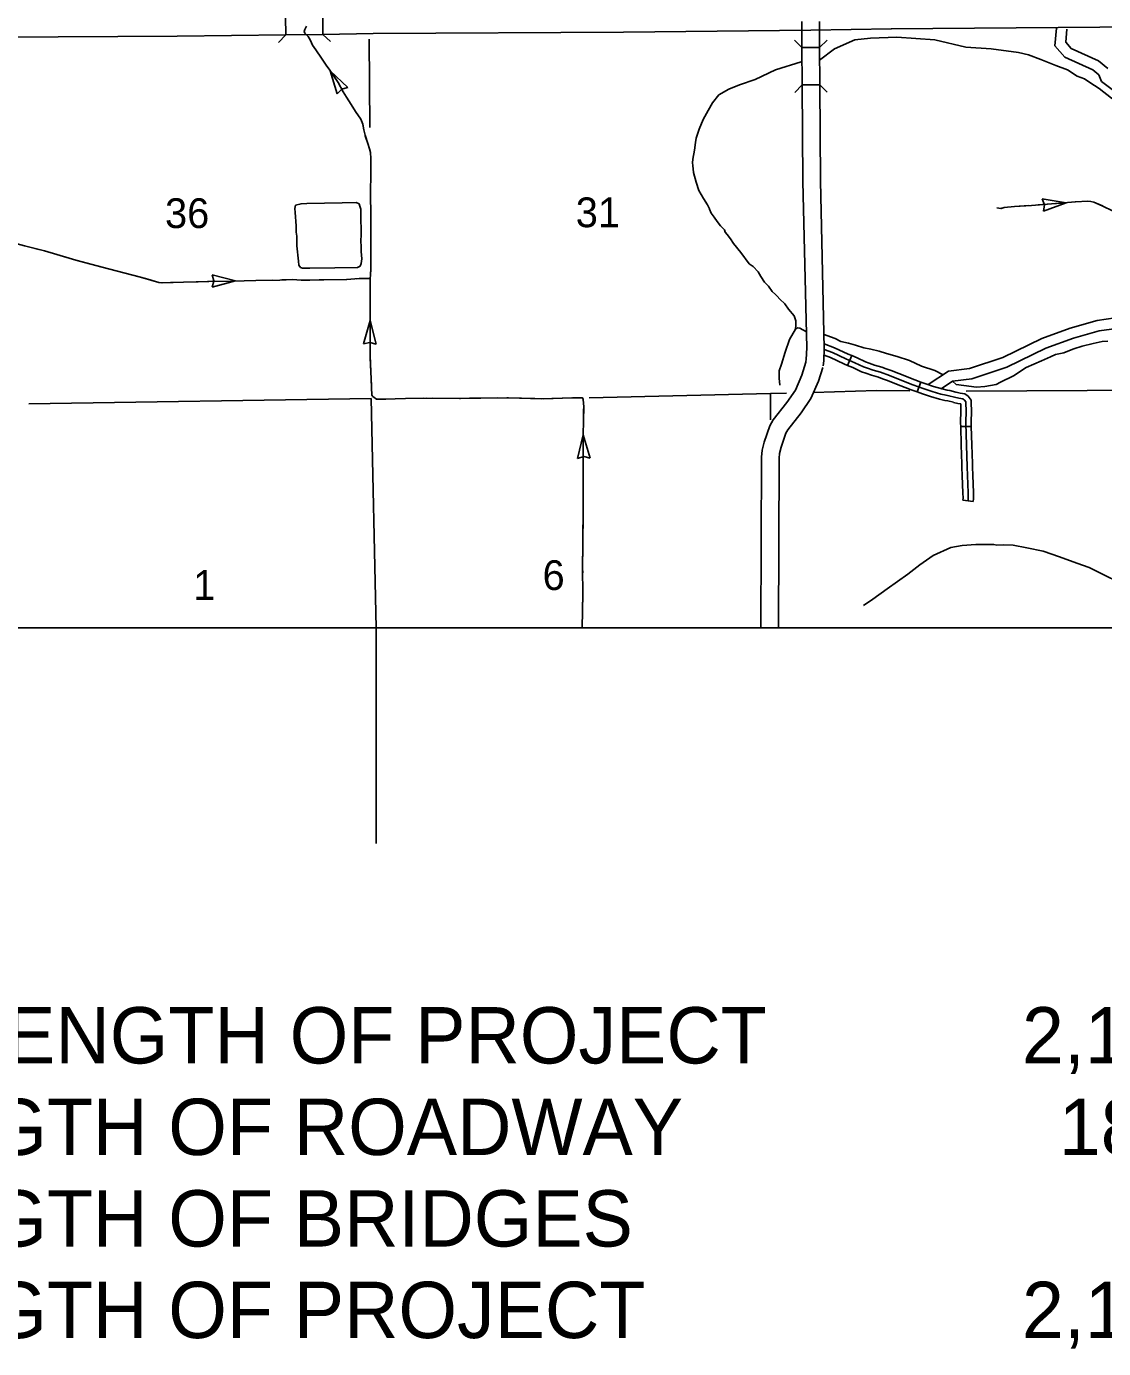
# Model space of a CAD drawing. Extents: x 1127717 to 1741049, y 2026793 to 2244711.
# Drawn here: x 1300381 to 1315678, y 2056440 to 2075216 of the extents above; entities that cross this region are included whole.
import ezdxf

# ---------------------------------------------------------------- set-up
doc = ezdxf.new("R2010")
doc.units = 0
for name, color, linetype in [('1', 7, 'Continuous'), ('10', 7, 'Continuous'), ('15', 7, 'Continuous'), ('2', 7, 'Continuous'), ('35', 7, 'Continuous'), ('37', 7, 'Continuous'), ('4', 7, 'Continuous'), ('43', 7, 'Continuous'), ('45', 7, 'Continuous'), ('46', 7, 'Continuous'), ('5', 7, 'Continuous')]:
    doc.layers.add(name, color=color, linetype=linetype)

msp = doc.modelspace()

# ---------------------------------------------------------------- linework, layer by layer
at = {"layer": '1'}
msp.add_line((1305347, 2066677), (1305347, 2063612), dxfattribs=at)
msp.add_lwpolyline([(1349634, 2111942), (1278363, 2111942), (1278363, 2066677), (1349634, 2066677)], close=True, dxfattribs=at)
at = {"layer": '10'}
for points in [[(1311395, 2074915), (1311393, 2075286)], [(1311643, 2075288), (1311645, 2074916)], [(1311645, 2074916), (1311395, 2074915)], [(1311395, 2074915), (1311399, 2074387)], [(1311645, 2074916), (1311649, 2074388)], [(1311399, 2074387), (1311649, 2074388)], [(1311447, 2070429), (1311456, 2070488), (1311462, 2070651), (1311407, 2073016), (1311399, 2074387)], [(1311649, 2074388), (1311657, 2073019), (1311712, 2070649), (1311705, 2070466), (1311695, 2070394)], [(1310811, 2066677), (1310819, 2069099), (1310831, 2069199), (1310859, 2069313), (1310939, 2069545), (1310986, 2069628), (1311182, 2069874), (1311301, 2070053), (1311394, 2070265), (1311452, 2070449)], [(1311690, 2070374), (1311628, 2070177), (1311521, 2069933), (1311384, 2069727), (1311194, 2069488), (1311168, 2069442), (1311099, 2069242), (1311077, 2069153), (1311069, 2069083), (1311061, 2066677)]]:
    msp.add_lwpolyline(points, dxfattribs=at)
at = {"layer": '15'}
for p, q in [((1304060, 2075347), (1304063, 2075097)), ((1304591, 2075104), (1304591, 2075104))]:
    msp.add_line(p, q, dxfattribs=at)
for points in [[(1304591, 2075104), (1304588, 2075354)], [(1333677, 2075444), (1332799, 2075439), (1327398, 2075383), (1322109, 2075289), (1316807, 2075213), (1312664, 2075182)], [(1312665, 2075182), (1311520, 2075162), (1308860, 2075134), (1305304, 2075114), (1304591, 2075104)], [(1304063, 2075097), (1302522, 2075077), (1299983, 2075066), (1298231, 2075052), (1294824, 2075015), (1293677, 2074996), (1291963, 2074993)], [(1304063, 2075097), (1304591, 2075104)]]:
    msp.add_lwpolyline(points, dxfattribs=at)
at = {"layer": '35'}
for points in [[(1311644, 2074737), (1311857, 2074899), (1312144, 2075024), (1312369, 2075049), (1312744, 2075062), (1313282, 2075024), (1313720, 2074924), (1314081, 2074898), (1314468, 2074848), (1314614, 2074812), (1314789, 2074749), (1315001, 2074662)], [(1311382, 2074712), (1311019, 2074599), (1310732, 2074461), (1310506, 2074386), (1310356, 2074324), (1310216, 2074246), (1310123, 2074131), (1310064, 2074022), (1309993, 2073895), (1309937, 2073758), (1309893, 2073631), (1309884, 2073566), (1309869, 2073457), (1309844, 2073330), (1309841, 2073280), (1309847, 2073240), (1309856, 2073140), (1309890, 2073007), (1309931, 2072886), (1309996, 2072774), (1310055, 2072681), (1310080, 2072625), (1310083, 2072619), (1310107, 2072563), (1310148, 2072507), (1310191, 2072448), (1310238, 2072386), (1310294, 2072327), (1310306, 2072296), (1310331, 2072261), (1310381, 2072199), (1310421, 2072134), (1310527, 2072007), (1310644, 2071845), (1310700, 2071805), (1310772, 2071730), (1310812, 2071665), (1310865, 2071585), (1310918, 2071529), (1310973, 2071451), (1311017, 2071408), (1311042, 2071386), (1311082, 2071345), (1311150, 2071277), (1311203, 2071199), (1311284, 2071106), (1311309, 2071035), (1311309, 2070973), (1311302, 2070917)], [(1315001, 2074662), (1315164, 2074599), (1315301, 2074512), (1315407, 2074473), (1315482, 2074422), (1315614, 2074334), (1315790, 2074196), (1315960, 2074026), (1316161, 2073800), (1316343, 2073580), (1316513, 2073410), (1316645, 2073234), (1316746, 2073114), (1316834, 2072989), (1316909, 2072869), (1316978, 2072756), (1317044, 2072663)], [(1305106, 2072697), (1305063, 2072716), (1304863, 2072710), (1304365, 2072704), (1304281, 2072699), (1304204, 2072676), (1304191, 2072633), (1304195, 2072573), (1304212, 2072383), (1304212, 2072293), (1304223, 2072240), (1304223, 2072102), (1304244, 2071885), (1304249, 2071825), (1304274, 2071793), (1304302, 2071784), (1304405, 2071782), (1304760, 2071787), (1305082, 2071791), (1305119, 2071814), (1305134, 2071849), (1305144, 2071918), (1305136, 2072019), (1305136, 2072092), (1305129, 2072169), (1305134, 2072263), (1305133, 2072336), (1305131, 2072469)], [(1305131, 2072469), (1305131, 2072622), (1305118, 2072665), (1305106, 2072697)], [(1311302, 2070917), (1311220, 2070768), (1311155, 2070590), (1311104, 2070422), (1311071, 2070323), (1311071, 2070220), (1311079, 2070123)], [(1311302, 2070917), (1311330, 2070936), (1311365, 2070932), (1311457, 2070880)], [(1313400, 2070270), (1313281, 2070329), (1313094, 2070392), (1312920, 2070473), (1312746, 2070529), (1312596, 2070572), (1312490, 2070604), (1312372, 2070635), (1312272, 2070653), (1312154, 2070691), (1312054, 2070716), (1311948, 2070741), (1311867, 2070784), (1311799, 2070809), (1311712, 2070840)], [(1314155, 2070131), (1314213, 2070163), (1314397, 2070255), (1314581, 2070371), (1314797, 2070467), (1314925, 2070523), (1314997, 2070555), (1315112, 2070583), (1315196, 2070615), (1315256, 2070639), (1315372, 2070675), (1315532, 2070715), (1315660, 2070743), (1315740, 2070747)], [(1314155, 2070131), (1313991, 2070105), (1313873, 2070093), (1313692, 2070118), (1313586, 2070130), (1313531, 2070177)], [(1316020, 2067262), (1315557, 2067490), (1315472, 2067534), (1315298, 2067596), (1315053, 2067684), (1314822, 2067766), (1314587, 2067814), (1314393, 2067848), (1314261, 2067854), (1314162, 2067851), (1314118, 2067861), (1314036, 2067861), (1313862, 2067861), (1313672, 2067844), (1313509, 2067817), (1313257, 2067701), (1313070, 2067568), (1312900, 2067439), (1312603, 2067228), (1312403, 2067085), (1312270, 2066993)]]:
    msp.add_lwpolyline(points, dxfattribs=at)
at = {"layer": '37'}
for points in [[(1304063, 2075097), (1303959, 2074990)], [(1304699, 2075000), (1304591, 2075104)], [(1311395, 2074915), (1311289, 2075020)], [(1311751, 2075023), (1311645, 2074916)], [(1311293, 2074280), (1311399, 2074387)], [(1311649, 2074388), (1311755, 2074283)]]:
    msp.add_lwpolyline(points, dxfattribs=at)
at = {"layer": '4'}
for points in [[(1305249, 2075037), (1305256, 2073780)], [(1311559, 2070019), (1312453, 2070044), (1312926, 2070039)], [(1313729, 2070035), (1316306, 2070050), (1316853, 2070058), (1321605, 2070133), (1322142, 2070144)], [(1300416, 2069858), (1305275, 2069934)], [(1305275, 2069934), (1305347, 2066677)], [(1308374, 2069940), (1310948, 2070004), (1311173, 2070009)]]:
    msp.add_lwpolyline(points, dxfattribs=at)
at = {"layer": '43'}
for p, q in [((1304696, 2074586), (1304793, 2074257)), ((1304945, 2074350), (1304696, 2074586)), ((1304793, 2074257), (1304856, 2074323)), ((1304857, 2074324), (1304945, 2074350)), ((1315145, 2072713), (1314807, 2072769)), ((1314807, 2072769), (1314839, 2072683)), ((1314824, 2072592), (1315145, 2072713)), ((1314839, 2072682), (1314824, 2072592)), ((1303350, 2071602), (1303019, 2071690)), ((1303019, 2071690), (1303042, 2071602)), ((1303019, 2071513), (1303350, 2071602)), ((1303042, 2071601), (1303019, 2071513)), ((1305262, 2071038), (1305169, 2070707)), ((1305347, 2070705), (1305262, 2071038)), ((1305169, 2070707), (1305258, 2070730)), ((1305259, 2070730), (1305347, 2070705)), ((1308289, 2069415), (1308208, 2069081)), ((1308385, 2069085), (1308289, 2069415)), ((1308208, 2069081), (1308296, 2069107)), ((1308297, 2069107), (1308385, 2069085))]:
    msp.add_line(p, q, dxfattribs=at)
for points in [[(1304359, 2075219), (1304336, 2075172), (1304326, 2075144), (1304336, 2075123), (1304380, 2075073), (1304409, 2075026), (1304430, 2074984), (1304444, 2074949), (1304493, 2074885), (1304571, 2074767), (1304637, 2074668), (1304691, 2074593), (1304809, 2074419), (1304879, 2074287), (1304926, 2074212), (1304992, 2074108), (1305056, 2074007), (1305129, 2073901), (1305157, 2073830), (1305171, 2073746), (1305190, 2073670), (1305230, 2073555), (1305254, 2073479), (1305268, 2073425), (1305270, 2073341), (1305270, 2073218), (1305270, 2073077), (1305265, 2072903), (1305268, 2072776), (1305272, 2072594), (1305270, 2072396), (1305272, 2072173), (1305272, 2071926), (1305270, 2071775), (1305265, 2071685), (1305263, 2071638), (1305261, 2070536), (1305286, 2069979), (1305301, 2069960)], [(1304408, 2075027), (1304409, 2075026), (1304430, 2074984), (1304444, 2074949), (1304493, 2074885), (1304571, 2074767), (1304620, 2074694)], [(1304696, 2074586), (1304809, 2074419), (1304879, 2074287), (1304903, 2074249)], [(1304974, 2074138), (1304992, 2074108), (1305056, 2074007), (1305129, 2073901), (1305157, 2073830), (1305163, 2073794)], [(1305192, 2073665), (1305230, 2073555), (1305254, 2073479), (1305268, 2073425), (1305270, 2073341), (1305270, 2073281)], [(1305270, 2073149), (1305270, 2073077), (1305265, 2072903), (1305268, 2072776), (1305268, 2072753)], [(1316993, 2072734), (1316914, 2072710), (1316863, 2072712), (1316773, 2072725), (1316693, 2072706), (1316345, 2072624), (1316087, 2072563), (1316028, 2072542), (1315921, 2072549), (1315807, 2072597), (1315669, 2072666), (1315539, 2072719), (1315499, 2072729), (1315453, 2072733), (1315279, 2072723), (1314941, 2072698), (1314655, 2072675), (1314414, 2072660), (1314265, 2072645), (1314221, 2072630), (1314164, 2072639)], [(1314619, 2072672), (1314414, 2072660), (1314265, 2072645), (1314226, 2072632)], [(1315145, 2072713), (1314941, 2072698), (1314750, 2072682)], [(1315661, 2072669), (1315539, 2072719), (1315499, 2072729), (1315453, 2072733), (1315279, 2072723), (1315277, 2072723)], [(1305272, 2072621), (1305272, 2072594), (1305270, 2072423)], [(1305270, 2072423), (1305270, 2072396), (1305272, 2072225)], [(1305263, 2071638), (1305107, 2071636), (1304924, 2071622), (1304283, 2071613), (1304161, 2071622), (1303978, 2071615), (1303640, 2071606), (1303302, 2071601), (1302971, 2071596), (1302609, 2071585), (1302320, 2071575), (1302259, 2071580), (1301999, 2071657), (1301653, 2071747), (1301456, 2071796), (1301083, 2071899), (1300639, 2072028), (1300353, 2072099), (1300249, 2072129), (1300097, 2072174)], [(1300767, 2071991), (1300639, 2072028), (1300500, 2072063)], [(1301274, 2071846), (1301083, 2071899), (1300893, 2071954)], [(1305272, 2072093), (1305272, 2071926), (1305270, 2071775), (1305266, 2071697)], [(1301785, 2071713), (1301653, 2071747), (1301456, 2071796), (1301402, 2071811)], [(1302104, 2071626), (1301999, 2071657), (1301913, 2071680)], [(1302295, 2071577), (1302259, 2071580), (1302104, 2071626)], [(1302822, 2071591), (1302609, 2071585), (1302427, 2071579)], [(1303350, 2071602), (1303302, 2071601), (1302971, 2071596), (1302954, 2071596)], [(1303878, 2071612), (1303640, 2071606), (1303482, 2071603)], [(1304406, 2071615), (1304283, 2071613), (1304161, 2071622), (1304010, 2071616)], [(1304933, 2071623), (1304924, 2071622), (1304538, 2071616)], [(1305263, 2071638), (1305107, 2071636), (1305065, 2071633)], [(1305263, 2071566), (1305262, 2071170)], [(1305262, 2071038), (1305261, 2070642)], [(1305262, 2070510), (1305280, 2070114)], [(1305286, 2069982), (1305286, 2069979), (1305301, 2069960)], [(1305301, 2069960), (1305351, 2069923), (1305473, 2069923), (1305762, 2069932), (1306065, 2069935), (1306532, 2069932), (1306832, 2069938), (1307225, 2069941), (1307697, 2069929), (1308135, 2069941), (1308280, 2069941), (1308289, 2069917), (1308295, 2069813), (1308289, 2069415), (1308289, 2069162), (1308289, 2068689), (1308286, 2068296), (1308283, 2067874), (1308280, 2067520), (1308283, 2067157), (1308272, 2066677)], [(1305301, 2069960), (1305351, 2069923), (1305473, 2069923), (1305487, 2069924)], [(1305619, 2069928), (1305762, 2069932), (1306015, 2069935)], [(1306147, 2069935), (1306532, 2069932), (1306543, 2069932)], [(1306675, 2069935), (1306832, 2069938), (1307071, 2069940)], [(1307203, 2069941), (1307225, 2069941), (1307599, 2069932)], [(1307731, 2069930), (1308126, 2069941)], [(1308258, 2069941), (1308280, 2069941), (1308289, 2069917), (1308295, 2069813), (1308294, 2069767)], [(1308294, 2069767), (1308292, 2069569)], [(1308289, 2069297), (1308289, 2069162), (1308289, 2069041)], [(1308289, 2068909), (1308289, 2068689), (1308288, 2068513)], [(1308287, 2068381), (1308286, 2068296), (1308284, 2067985)], [(1308283, 2067853), (1308280, 2067520), (1308281, 2067457)], [(1308282, 2067325), (1308283, 2067157), (1308278, 2066929)]]:
    msp.add_lwpolyline(points, dxfattribs=at)
at = {"layer": '45'}
for p, q in [((1312102, 2070541), (1312043, 2070403)), ((1313083, 2070166), (1313033, 2070025)), ((1313800, 2069537), (1313650, 2069533)), ((1313827, 2068470), (1313678, 2068489))]:
    msp.add_line(p, q, dxfattribs=at)
for points in [[(1312102, 2070541), (1312051, 2070563), (1311858, 2070653), (1311711, 2070710)], [(1313753, 2068479), (1313757, 2068512), (1313755, 2068594), (1313747, 2068839), (1313742, 2068962), (1313732, 2069272), (1313723, 2069584), (1313726, 2069767), (1313724, 2069856), (1313723, 2069884), (1313703, 2069910), (1313679, 2069926), (1313625, 2069936), (1313563, 2069951), (1313482, 2069971), (1313441, 2069978), (1313365, 2069996), (1313243, 2070031), (1313130, 2070069), (1312971, 2070127), (1312743, 2070216), (1312636, 2070258), (1312508, 2070306), (1312404, 2070337), (1312327, 2070363), (1312269, 2070382), (1312146, 2070440), (1312020, 2070495), (1311828, 2070584), (1311711, 2070629)], [(1312043, 2070403), (1311990, 2070426), (1311799, 2070515), (1311708, 2070550)], [(1312591, 2070355), (1312531, 2070377), (1312427, 2070408), (1312351, 2070434), (1312297, 2070452), (1312177, 2070509), (1312102, 2070541)], [(1312539, 2070214), (1312484, 2070235), (1312381, 2070265), (1312302, 2070292), (1312241, 2070312), (1312115, 2070372), (1312043, 2070403)], [(1313083, 2070166), (1312997, 2070197), (1312770, 2070286), (1312663, 2070328), (1312591, 2070355)], [(1313033, 2070025), (1312944, 2070056), (1312716, 2070146), (1312609, 2070188), (1312539, 2070214)], [(1313583, 2070023), (1313581, 2070024), (1313497, 2070044), (1313457, 2070052), (1313384, 2070069), (1313265, 2070103), (1313154, 2070140), (1313083, 2070166)], [(1313548, 2069877), (1313545, 2069878), (1313466, 2069898), (1313426, 2069905), (1313346, 2069924), (1313221, 2069960), (1313105, 2069999), (1313033, 2070025)], [(1313650, 2069533), (1313648, 2069584), (1313651, 2069767), (1313649, 2069854), (1313649, 2069855), (1313609, 2069862), (1313547, 2069877)], [(1313800, 2069537), (1313798, 2069584), (1313801, 2069768), (1313799, 2069859), (1313797, 2069910), (1313755, 2069966), (1313707, 2069998), (1313640, 2070009), (1313583, 2070023)], [(1313666, 2069004), (1313657, 2069270), (1313650, 2069533)], [(1313816, 2069009), (1313807, 2069275), (1313800, 2069537)], [(1313678, 2068489), (1313682, 2068516), (1313680, 2068592), (1313672, 2068836), (1313667, 2068959), (1313666, 2069004)], [(1313827, 2068470), (1313832, 2068508), (1313830, 2068596), (1313821, 2068841), (1313817, 2068964), (1313816, 2069009)]]:
    msp.add_lwpolyline(points, dxfattribs=at)
at = {"layer": '46'}
for points in [[(1315008, 2075190), (1314987, 2074943), (1315126, 2074781), (1315526, 2074599), (1315612, 2074528), (1315648, 2074436), (1315877, 2074265)], [(1315157, 2075177), (1315142, 2074993), (1315218, 2074904), (1315607, 2074727), (1315737, 2074619)], [(1315845, 2071077), (1315587, 2071041), (1315203, 2070931), (1314802, 2070785), (1314247, 2070516), (1313774, 2070359), (1313477, 2070322), (1313188, 2070129)], [(1315862, 2070928), (1315618, 2070894), (1315249, 2070788), (1314860, 2070647), (1314304, 2070377), (1313808, 2070212), (1313531, 2070177), (1313373, 2070072)]]:
    msp.add_lwpolyline(points, dxfattribs=at)
at = {"layer": '5'}
msp.add_lwpolyline([(1310948, 2070004), (1310946, 2069629)], dxfattribs=at)

# ---------------------------------------------------------------- texts
at = {"layer": '2'}
for s, p in [('GROSS LENGTH OF PROJECT', (1295322, 2060489)), ('2,135.00', (1314520, 2060489)), ('NET LENGTH OF ROADWAY', (1295322, 2059189)), ('1832.84', (1315043, 2059189)), ('NET LENGTH OF BRIDGES', (1295322, 2057889)), ('NET LENGTH OF PROJECT', (1295322, 2056589)), ('2,135.00', (1314520, 2056589))]:
    msp.add_text(s, height=800, dxfattribs=at).set_placement(p)
at = {"layer": '5'}
for s, height, p in [('36', 422.4, (1302349, 2072353)), ('31', 422.4, (1308182, 2072365)), ('6', 422, (1307711, 2067213)), ('1', 422, (1302750, 2067073))]:
    msp.add_text(s, height=height, dxfattribs=at).set_placement(p)

doc.saveas('drawing.dxf')
